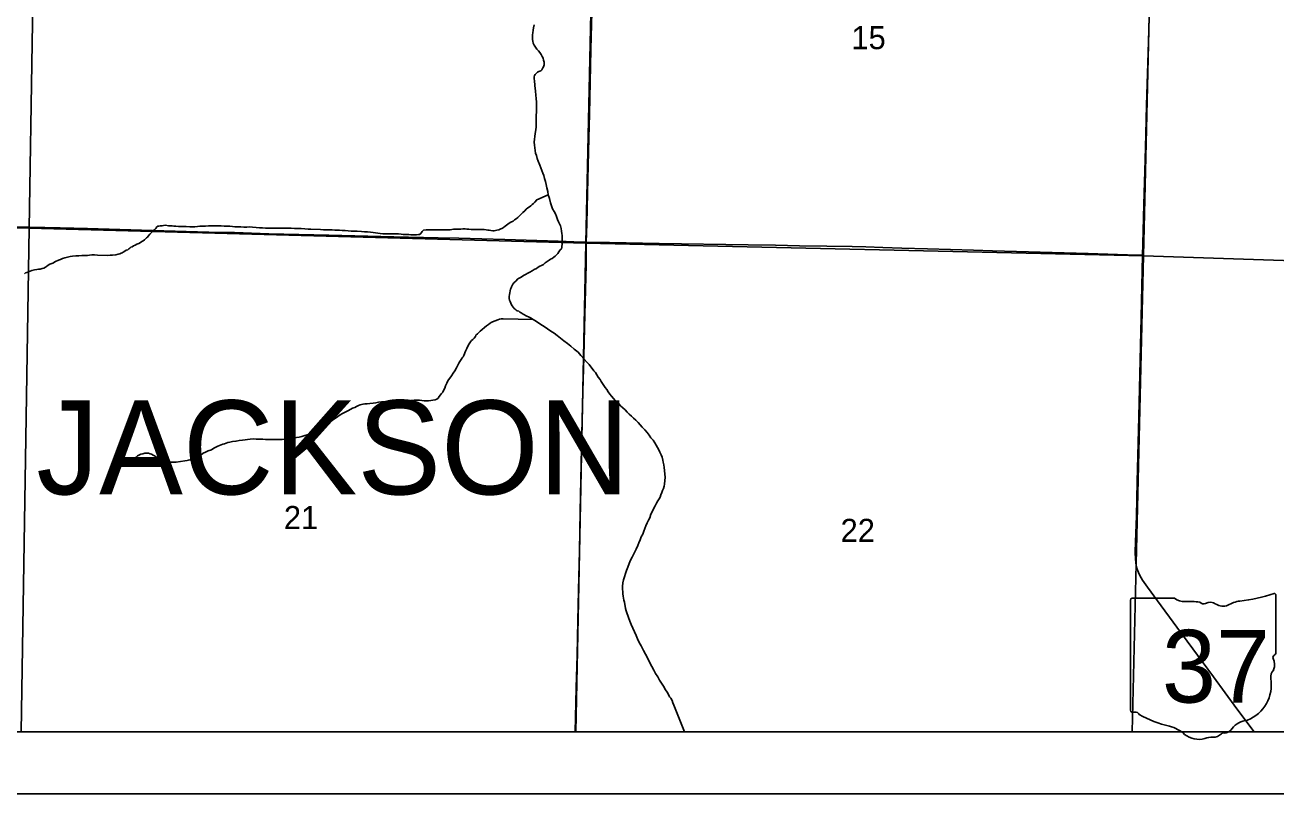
# Model space of a CAD drawing. Extents: x 0 to 68, y 0 to 52.9.
# Drawn here: x 27.932 to 30.122, y 14 to 15.346 of the extents above; entities that cross this region are included whole.
import ezdxf

# ---------------------------------------------------------------- set-up
doc = ezdxf.new("R2010")
doc.units = 0
for name, color, linetype in [('Default', 7, 'Continuous'), ('GM_X_County_Road', 7, 'Continuous'), ('GM_X_Minor_River', 7, 'Continuous'), ('GM_X_State_Route', 7, 'Continuous'), ('GM_X_State_Shield', 7, 'Continuous'), ('GM_X_Township_Road', 7, 'Continuous'), ('GM_X_Township_Text', 7, 'Continuous'), ('SH_Data', 7, 'Continuous')]:
    doc.layers.add(name, color=color, linetype=linetype)

msp = doc.modelspace()

# ---------------------------------------------------------------- linework, layer by layer
at = {"layer": 'Default'}
msp.add_line((24.6206, 14.1085), (31.3735, 14.1085), dxfattribs=at)
for points in [[(26.9703, 15.9867), (27.9547, 15.9605), (27.9386, 14.9903), (26.9579, 15.012)], [(27.9547, 15.9605), (28.9346, 15.9322), (28.9134, 14.9639), (27.9386, 14.9903)], [(28.9346, 15.9322), (29.9124, 15.9054), (29.8898, 14.9418), (28.9134, 14.9639)], [(29.9124, 15.9054), (30.8795, 15.8743), (30.8525, 14.9101), (29.8898, 14.9418)]]:
    msp.add_lwpolyline(points, close=True, dxfattribs=at)
for points in [[(27.925, 14.1085), (27.9386, 14.9903), (28.9134, 14.9639), (28.8959, 14.1085)], [(28.8959, 14.1085), (28.9134, 14.9639), (29.8898, 14.9418), (29.8699, 14.1085)]]:
    msp.add_lwpolyline(points, dxfattribs=at)
at = {"layer": 'GM_X_County_Road'}
for points in [[(28.9142, 14.9658), (28.9152, 14.9981), (28.9166, 15.0521), (28.9189, 15.148), (28.9198, 15.1899), (28.9219, 15.2738), (28.9225, 15.3038), (28.9244, 15.3907), (28.9253, 15.4489)], [(28.8946, 14.1085), (28.8967, 14.186), (28.8981, 14.2429), (28.8993, 14.3029), (28.9008, 14.3568), (28.9025, 14.4257), (28.9035, 14.4947), (28.906, 14.6055), (28.9082, 14.7044), (28.9099, 14.7644), (28.9104, 14.7914), (28.9115, 14.8393), (28.914, 14.9262), (28.9142, 14.9658)]]:
    msp.add_lwpolyline(points, dxfattribs=at)
at = {"layer": 'GM_X_Minor_River'}
for points in [[(28.8268, 15.1781), (28.8268, 15.1829), (28.8268, 15.188), (28.8272, 15.1935), (28.8272, 15.1997), (28.8272, 15.2056), (28.8269, 15.2111), (28.8265, 15.2173), (28.8258, 15.2232), (28.8251, 15.2302), (28.8247, 15.2353), (28.8244, 15.2394), (28.824, 15.2427), (28.8237, 15.246), (28.8237, 15.2489), (28.8233, 15.2511), (28.8233, 15.2529), (28.8233, 15.2551), (28.8237, 15.2573), (28.8248, 15.2595), (28.827, 15.2617), (28.8288, 15.2632), (28.8314, 15.2643), (28.8344, 15.2657), (28.8366, 15.2675), (28.8384, 15.2708), (28.8395, 15.273), (28.8406, 15.276), (28.8406, 15.2782), (28.8403, 15.2807), (28.8395, 15.2844), (28.8388, 15.2877), (28.8373, 15.2906), (28.8355, 15.2943), (28.833, 15.2976), (28.8304, 15.3006), (28.8278, 15.3039), (28.8253, 15.3072), (28.8231, 15.3105), (28.8213, 15.3142), (28.8205, 15.3175), (28.8202, 15.3208), (28.8202, 15.3248), (28.8202, 15.3285), (28.8206, 15.3321), (28.8213, 15.3369), (28.8221, 15.3409), (28.8228, 15.346)], [(28.8212, 14.8306), (28.8165, 14.8332), (28.8128, 14.8354), (28.8102, 14.8365), (28.808, 14.8376), (28.8058, 14.8387), (28.804, 14.8398), (28.8022, 14.8409), (28.8, 14.8424), (28.7978, 14.8435), (28.796, 14.845), (28.7934, 14.8457), (28.7916, 14.8468), (28.7897, 14.8483), (28.7879, 14.8498), (28.7864, 14.852), (28.7846, 14.8542), (28.7832, 14.8564), (28.7821, 14.8593), (28.781, 14.8622), (28.7799, 14.8645), (28.7795, 14.867), (28.7795, 14.8707), (28.7799, 14.874), (28.7803, 14.8773), (28.781, 14.8806), (28.7818, 14.8835), (28.7829, 14.8857), (28.7836, 14.8879), (28.7843, 14.8901), (28.7858, 14.8923), (28.788, 14.8952), (28.791, 14.8978), (28.7946, 14.9018), (28.8001, 14.9047), (28.8042, 14.9073), (28.8152, 14.9135), (28.8196, 14.9157), (28.8233, 14.9178), (28.8269, 14.92), (28.8302, 14.9222), (28.8328, 14.9237), (28.8357, 14.9251), (28.8394, 14.927), (28.842, 14.9295), (28.8457, 14.9321), (28.849, 14.9343), (28.8519, 14.9361), (28.8548, 14.9375), (28.8574, 14.9394), (28.8596, 14.9416), (28.8622, 14.9434), (28.8644, 14.9459), (28.8662, 14.9489), (28.8684, 14.9522), (28.8706, 14.9543), (28.8714, 14.9565), (28.8714, 14.9587), (28.8718, 14.962), (28.8721, 14.9664), (28.8722, 14.9701), (28.8718, 14.9738), (28.8718, 14.9774), (28.8714, 14.9811), (28.8711, 14.9848), (28.87, 14.9895), (28.8689, 14.9943), (28.8675, 14.998), (28.8656, 15.0013), (28.8638, 15.0057), (28.862, 15.0105), (28.8602, 15.0152), (28.858, 15.0193), (28.8554, 15.0241), (28.8536, 15.0292), (28.8514, 15.0347), (28.85, 15.0424), (28.8478, 15.0486), (28.8467, 15.0545), (28.8452, 15.0611), (28.8442, 15.0666), (28.8427, 15.0721), (28.8412, 15.0773), (28.8402, 15.0824), (28.8383, 15.0864), (28.8329, 15.1007), (28.8303, 15.1074), (28.8285, 15.1125), (28.827, 15.1173), (28.8256, 15.1217), (28.8245, 15.1264), (28.8241, 15.1308), (28.8234, 15.1356), (28.8231, 15.1407), (28.8234, 15.1459), (28.8242, 15.151), (28.8249, 15.1561), (28.8257, 15.1627), (28.8264, 15.1679), (28.8268, 15.173), (28.8268, 15.1781)], [(28.8478, 15.0486), (28.8276, 15.0399), (28.8239, 15.0359), (28.8217, 15.0337), (28.8195, 15.0319), (28.8169, 15.0297), (28.8147, 15.0278), (28.8122, 15.0257), (28.8092, 15.0235), (28.8066, 15.0209), (28.8033, 15.0176), (28.8004, 15.0147), (28.7975, 15.0118), (28.7945, 15.0088), (28.7916, 15.0067), (28.7886, 15.0048), (28.7861, 15.0026), (28.7824, 15.0008), (28.7795, 14.999), (28.7721, 14.9939), (28.7692, 14.9917), (28.7673, 14.9906), (28.7637, 14.9888), (28.7611, 14.9877), (28.7578, 14.987), (28.7552, 14.9862), (28.7527, 14.9859), (28.7505, 14.9859), (28.7472, 14.9863), (28.7442, 14.9866), (28.7417, 14.987), (28.7387, 14.9874), (28.7354, 14.9878), (28.7321, 14.9882), (28.7285, 14.9882), (28.7241, 14.9882), (28.72, 14.9882), (28.716, 14.9882), (28.7127, 14.9882), (28.7087, 14.9886), (28.7054, 14.9886), (28.7021, 14.989), (28.6984, 14.989), (28.6947, 14.9886), (28.6907, 14.9887), (28.6867, 14.9883), (28.6819, 14.9883), (28.679, 14.988), (28.6757, 14.9876), (28.6727, 14.9872), (28.6698, 14.9873), (28.6669, 14.9873), (28.6636, 14.9873), (28.6606, 14.9873), (28.6581, 14.9873), (28.6551, 14.9877), (28.6526, 14.9877), (28.6504, 14.9873), (28.6478, 14.9873), (28.646, 14.9873), (28.6441, 14.9873), (28.6419, 14.9873), (28.6397, 14.9873), (28.6379, 14.9874), (28.6361, 14.9874), (28.6342, 14.9874), (28.6295, 14.987), (28.6269, 14.9845), (28.6247, 14.9812), (28.6225, 14.9793), (28.6206, 14.979), (28.617, 14.9786), (28.6133, 14.9786), (28.6104, 14.9786), (28.6071, 14.9787), (28.6038, 14.979), (28.6001, 14.979), (28.5968, 14.9794), (28.5935, 14.9794), (28.5899, 14.9798), (28.5855, 14.9802), (28.5811, 14.9806), (28.5767, 14.9806), (28.5712, 14.9806), (28.5664, 14.9806), (28.5624, 14.9806), (28.558, 14.9806), (28.5536, 14.981), (28.5495, 14.9814), (28.5451, 14.9822), (28.5411, 14.9829), (28.5363, 14.9836), (28.5312, 14.984), (28.5257, 14.984), (28.5206, 14.9844), (28.5132, 14.9848), (28.5081, 14.9848)], [(28.5081, 14.9848), (28.5026, 14.9852), (28.4971, 14.9856), (28.492, 14.9864), (28.4868, 14.9864), (28.4821, 14.9868), (28.478, 14.9868), (28.474, 14.9868), (28.4696, 14.9872), (28.4656, 14.9872), (28.4593, 14.9876), (28.4542, 14.9876), (28.4491, 14.988), (28.4322, 14.9887), (28.4271, 14.9888), (28.4216, 14.9891), (28.4153, 14.9895), (28.4095, 14.9899), (28.4036, 14.9899), (28.3977, 14.9903), (28.39, 14.9904), (28.3842, 14.9904), (28.379, 14.9904), (28.3735, 14.9904), (28.368, 14.9901), (28.3629, 14.9901), (28.3578, 14.9901), (28.3526, 14.9905), (28.3475, 14.9909), (28.342, 14.9912), (28.3365, 14.9916), (28.3299, 14.992), (28.3248, 14.9924), (28.3197, 14.992), (28.3145, 14.9921), (28.3094, 14.9924), (28.3039, 14.9928), (28.2991, 14.9928), (28.2947, 14.9932), (28.29, 14.9936), (28.2852, 14.9936), (28.2801, 14.994), (28.2749, 14.9944), (28.2687, 14.9944), (28.2636, 14.9944), (28.2581, 14.9944), (28.2529, 14.9945), (28.2474, 14.9941), (28.2427, 14.9938), (28.2379, 14.9938), (28.2335, 14.9931), (28.2291, 14.9927), (28.2243, 14.9927), (28.2199, 14.9927), (28.2137, 14.9931), (28.2093, 14.9931), (28.2045, 14.9935), (28.2001, 14.9935), (28.1957, 14.9939), (28.1921, 14.9939), (28.1891, 14.9943), (28.1858, 14.9947), (28.1829, 14.9947), (28.1774, 14.9954), (28.1741, 14.9951), (28.1719, 14.9947), (28.1697, 14.9944), (28.1679, 14.9944), (28.166, 14.994), (28.1638, 14.9936), (28.162, 14.9918), (28.1605, 14.99), (28.1587, 14.9882), (28.1565, 14.9863), (28.1543, 14.9841), (28.1524, 14.9819), (28.1502, 14.9798), (28.1473, 14.9765), (28.1462, 14.9746), (28.144, 14.9732), (28.1407, 14.9699), (28.1385, 14.9684), (28.1363, 14.967), (28.1337, 14.9655), (28.1308, 14.9637), (28.1275, 14.9622), (28.1242, 14.9608), (28.1216, 14.9593), (28.1194, 14.9579), (28.1168, 14.9568), (28.115, 14.9553), (28.1131, 14.9542), (28.1113, 14.9527), (28.1087, 14.9517), (28.1062, 14.9502), (28.1036, 14.9484), (28.1018, 14.9473), (28.0999, 14.9466), (28.0977, 14.9455), (28.0948, 14.9447), (28.0907, 14.9436)], [(28.0907, 14.9436), (28.0849, 14.9433), (28.0805, 14.9429), (28.0757, 14.9426), (28.0585, 14.943), (28.0533, 14.9438), (28.0486, 14.9438), (28.0442, 14.9431), (28.0409, 14.9427), (28.0372, 14.9424), (28.0313, 14.9424), (28.0258, 14.942), (28.0203, 14.9417), (28.0148, 14.9413), (28.0104, 14.9406), (28.0057, 14.9395), (28.0013, 14.9384), (27.9972, 14.937), (27.9936, 14.9355), (27.9899, 14.9341), (27.9851, 14.9319), (27.98, 14.9293), (27.9748, 14.9275), (27.9719, 14.9257), (27.969, 14.9231), (27.9671, 14.922), (27.9642, 14.9202), (27.9613, 14.9195), (27.9583, 14.9188), (27.9554, 14.9184), (27.9521, 14.9177), (27.9484, 14.9173), (27.9437, 14.9163), (27.9403, 14.9152), (27.9378, 14.9141), (27.9348, 14.913), (27.9326, 14.9119), (27.9304, 14.9104)], [(28.8212, 14.8306), (28.7688, 14.8319), (28.7651, 14.8315), (28.7622, 14.8311), (28.7593, 14.8301), (28.7501, 14.8261), (28.7479, 14.825), (28.7457, 14.8242), (28.7431, 14.822), (28.7398, 14.8195), (28.7361, 14.8162), (28.7321, 14.8129), (28.7284, 14.81), (28.7258, 14.8074), (28.7236, 14.8056), (28.7211, 14.803), (28.72, 14.8009), (28.7181, 14.7979), (28.7159, 14.7957), (28.7133, 14.7935), (28.7115, 14.7913), (28.7093, 14.7877), (28.7071, 14.784), (28.7052, 14.7796), (28.703, 14.7752), (28.7016, 14.7723), (28.7008, 14.7701), (28.6997, 14.7676), (28.6986, 14.7654), (28.6971, 14.7635), (28.6953, 14.7602), (28.6927, 14.7569), (28.6909, 14.754), (28.6894, 14.7507), (28.6872, 14.7456), (28.6842, 14.7408), (28.6809, 14.7365), (28.678, 14.7321), (28.6754, 14.728), (28.6732, 14.7251), (28.6714, 14.7222), (28.6699, 14.7189), (28.668, 14.7141), (28.6666, 14.7105), (28.6647, 14.7072), (28.6629, 14.7035), (28.6607, 14.701), (28.6588, 14.6984), (28.6566, 14.6958), (28.6548, 14.6929), (28.6526, 14.6911), (28.6497, 14.69), (28.6379, 14.6882), (28.6343, 14.6882), (28.6302, 14.6882), (28.6262, 14.6886), (28.6222, 14.689), (28.6178, 14.6894), (28.613, 14.689), (28.6075, 14.6887), (28.6016, 14.6883), (28.5939, 14.6883), (28.5892, 14.6884), (28.5844, 14.6884), (28.5796, 14.6884), (28.5749, 14.688), (28.5705, 14.6877), (28.5661, 14.6873), (28.5609, 14.6866), (28.5558, 14.6863), (28.5507, 14.6855), (28.5459, 14.6848), (28.5411, 14.6841), (28.5352, 14.6834), (28.5308, 14.683), (28.5268, 14.6827), (28.5235, 14.6823), (28.5209, 14.6816), (28.5184, 14.6809), (28.5154, 14.6798), (28.5121, 14.6783), (28.5088, 14.6765), (28.5052, 14.6751), (28.5019, 14.6736), (28.4967, 14.6707), (28.4923, 14.6681), (28.4875, 14.666), (28.4835, 14.6634), (28.4795, 14.6608), (28.4751, 14.6579), (28.4706, 14.655), (28.467, 14.6517), (28.4633, 14.6488), (28.4593, 14.6466), (28.4556, 14.6444), (28.4523, 14.6415), (28.4482, 14.6401), (28.4453, 14.6382), (28.4427, 14.6364), (28.4394, 14.6346), (28.4354, 14.6328)], [(28.9796, 14.3748), (28.9811, 14.3803), (28.9829, 14.3857), (28.9848, 14.3909), (28.987, 14.3967), (28.9896, 14.4033), (28.9918, 14.4092), (28.9948, 14.4147), (28.997, 14.4194), (28.9992, 14.4238), (29.0018, 14.4286), (29.0047, 14.4348), (29.0065, 14.4396), (29.0084, 14.4447), (29.0106, 14.4498), (29.0132, 14.4549), (29.015, 14.4601), (29.0169, 14.4648), (29.0187, 14.4696), (29.0209, 14.4743), (29.0231, 14.4791), (29.0254, 14.4835), (29.0272, 14.4897), (29.0301, 14.4948), (29.0327, 14.5), (29.0349, 14.5044), (29.0375, 14.5091), (29.0397, 14.5131), (29.0416, 14.5168), (29.0434, 14.5197), (29.0449, 14.5238), (29.0464, 14.5274), (29.0478, 14.5311), (29.0493, 14.5344), (29.0508, 14.5388), (29.0515, 14.5421), (29.0523, 14.5545), (29.0519, 14.56), (29.0512, 14.5663), (29.0505, 14.5714), (29.0498, 14.5762), (29.0491, 14.5806), (29.0483, 14.5842), (29.0472, 14.5894), (29.0451, 14.5938), (29.0432, 14.5982), (29.0414, 14.6026), (29.0392, 14.6066), (29.0367, 14.6103), (29.0341, 14.6147), (29.0312, 14.6191), (29.0275, 14.6235), (29.0246, 14.6279), (29.0206, 14.6324), (29.0169, 14.6371), (29.0122, 14.6423), (29.0089, 14.6463), (29.0052, 14.6504), (29.0012, 14.654), (28.9972, 14.6577), (28.9935, 14.661), (28.9895, 14.6647), (28.9858, 14.6684), (28.9822, 14.6721), (28.9781, 14.6761), (28.9741, 14.6794), (28.9705, 14.6842), (28.965, 14.6886), (28.9617, 14.6923), (28.9584, 14.6963), (28.9555, 14.7), (28.9526, 14.7037), (28.95, 14.7077), (28.9474, 14.7114), (28.9449, 14.7147), (28.9427, 14.7184), (28.9405, 14.7217), (28.9383, 14.7254), (28.935, 14.7298), (28.9325, 14.7338), (28.9303, 14.7375), (28.9277, 14.7408), (28.9248, 14.7445), (28.9222, 14.7478), (28.9193, 14.7515), (28.916, 14.7555), (28.9047, 14.7676), (28.8999, 14.7735), (28.893, 14.7787), (28.8875, 14.7838), (28.8813, 14.7882), (28.875, 14.7934), (28.8692, 14.7978), (28.8633, 14.8022), (28.8578, 14.8063), (28.852, 14.8103), (28.8461, 14.814), (28.8403, 14.8181), (28.8348, 14.8218), (28.8271, 14.8269), (28.8212, 14.8306)], [(28.4354, 14.6328), (28.431, 14.6306), (28.4163, 14.6259), (28.4115, 14.6248), (28.4071, 14.6241), (28.4016, 14.623), (28.3969, 14.6219), (28.3917, 14.6212), (28.3866, 14.6208), (28.3815, 14.6205), (28.3767, 14.6205), (28.3719, 14.6205), (28.3675, 14.6205), (28.3639, 14.6205), (28.3609, 14.6205), (28.358, 14.6205), (28.3558, 14.6206), (28.3525, 14.6206), (28.3477, 14.6209), (28.3419, 14.6213), (28.336, 14.6213), (28.3309, 14.6214), (28.3257, 14.621), (28.3213, 14.6207), (28.3169, 14.6199), (28.3122, 14.6192), (28.3067, 14.6185), (28.3012, 14.6178), (28.2946, 14.6167), (28.2902, 14.616), (28.2865, 14.6149), (28.2836, 14.6138), (28.2806, 14.6131), (28.2777, 14.612), (28.2747, 14.6109), (28.2722, 14.6098), (28.2692, 14.6087), (28.2659, 14.6073), (28.2623, 14.6051), (28.2579, 14.6025), (28.252, 14.6007), (28.2476, 14.5985), (28.2435, 14.5963), (28.2399, 14.5938), (28.2358, 14.592), (28.2322, 14.5898), (28.2285, 14.588), (28.2245, 14.5861), (28.2208, 14.5847), (28.2175, 14.5843), (28.2153, 14.5836), (28.2112, 14.5829), (28.1962, 14.5807), (28.1914, 14.5808), (28.187, 14.5808), (28.1834, 14.5808), (28.1804, 14.5815), (28.1768, 14.5823), (28.1735, 14.5834), (28.1702, 14.5849), (28.1665, 14.5874), (28.1618, 14.5896), (28.1585, 14.5919), (28.1559, 14.5933), (28.153, 14.5948), (28.1504, 14.5955), (28.1475, 14.5963), (28.1442, 14.5963), (28.1412, 14.5963), (28.1379, 14.5956), (28.1346, 14.5945), (28.1317, 14.5938), (28.1284, 14.5919), (28.1266, 14.5901), (28.1247, 14.5876), (28.1229, 14.5854), (28.1214, 14.5832), (28.1203, 14.581), (28.1188, 14.5784), (28.1174, 14.5766)], [(29.0862, 14.1085), (29.0675, 14.1556), (29.066, 14.1596), (29.0645, 14.1637), (29.0623, 14.1674), (29.0602, 14.1703), (29.0583, 14.174), (29.0558, 14.1784), (29.0532, 14.1824), (29.0492, 14.1887), (29.0459, 14.1942), (29.0426, 14.1993), (29.0393, 14.2048), (29.0357, 14.2107), (29.0324, 14.2166), (29.0291, 14.2232), (29.0255, 14.2298), (29.0218, 14.2371), (29.0178, 14.2445), (29.0142, 14.2511), (29.0105, 14.2592), (29.0069, 14.2654), (29.0039, 14.2713), (29.0014, 14.2775), (28.9985, 14.2838), (28.9955, 14.29), (28.993, 14.2966), (28.9904, 14.3025), (28.9853, 14.3168), (28.9843, 14.3205), (28.9832, 14.3249), (28.9824, 14.3286), (28.9817, 14.3319), (28.981, 14.3355), (28.9803, 14.3392), (28.9795, 14.3429), (28.9788, 14.3465), (28.9785, 14.3502), (28.9781, 14.3539), (28.9777, 14.3586), (28.9778, 14.3634), (28.9785, 14.3696), (28.9796, 14.3748)]]:
    msp.add_lwpolyline(points, dxfattribs=at)
at = {"layer": 'GM_X_State_Route'}
msp.add_lwpolyline([(29.9008, 15.4037), (29.8985, 15.3167), (29.8952, 15.2058), (29.8942, 15.1548), (29.8926, 15.1099), (29.8906, 15.0319), (29.8885, 14.963), (29.8881, 14.9432), (29.8856, 14.834), (29.8815, 14.6601), (29.879, 14.5462), (29.8776, 14.4862), (29.8761, 14.4413), (29.8756, 14.4233), (29.8758, 14.4112), (29.8763, 14.4052), (29.8773, 14.3992), (29.8788, 14.3933), (29.881, 14.3877), (29.8837, 14.3822), (29.8883, 14.3744), (29.8968, 14.362), (29.9146, 14.3378), (29.9484, 14.2919), (30.0125, 14.205), (30.0531, 14.1493), (30.0835, 14.1085)], dxfattribs=at)
at = {"layer": 'GM_X_State_Shield'}
for p, q in [((30.1217, 14.2466), (30.1217, 14.3475)), ((29.8673, 14.3394), (29.8673, 14.1464)), ((29.9443, 14.3428), (29.8698, 14.3428)), ((30.1217, 14.2466), (30.1217, 14.2466))]:
    msp.add_line(p, q, dxfattribs=at)
for centre, radius, start, end in [((30.0311, 14.606), 0.2697, 275.8445, 288.9065), ((30.1189, 14.348), 0.00283, 351.8621, 97.738), ((29.8702, 14.3398), 0.00295, 98.1301, 188.1301), ((29.9621, 14.3652), 0.0286, 231.6195, 271.1119), ((29.9715, 14.2344), 0.1026, 80.4867, 94.9883), ((29.9948, 14.3408), 0.00825, 219.7921, 297.1024), ((30.0069, 14.3185), 0.0171, 54.4667, 119.1411), ((30.0291, 14.3491), 0.0206, 233.8562, 294.8282), ((30.0655, 14.2838), 0.0543, 97.3462, 120.7689), ((30.121, 14.2391), 0.00438, 107.944, 210.337), ((30.1187, 14.2462), 0.00303, 289.6038, 7.7341), ((30.1318, 14.2043), 0.0191, 136.8065, 186.9296), ((30.0931, 14.2264), 0.0263, 340.033, 23.6496), ((30.0462, 14.1914), 0.0675, 292.3089, 8.9858), ((29.8703, 14.146), 0.00297, 171.9584, 258.3066), ((29.8707, 14.1657), 0.0227, 267.339, 280.6039), ((29.8754, 14.1352), 0.00818, 29.7484, 93.2717), ((29.9786, 14.3087), 0.1948, 240.4129, 257.1985), ((30.0746, 14.0922), 0.037, 94.4031, 142.5768), ((29.9206, 14.0596), 0.0609, 47.1842, 75.836), ((30.0303, 14.1011), 0.0058, 65.7517, 132.6484), ((30.0278, 14.1277), 0.0218, 282.8732, 323.2771), ((29.9865, 14.1343), 0.0387, 230.7004, 286.2918), ((30.0088, 14.0675), 0.0318, 85.6951, 111.2099), ((30.0116, 14.1198), 0.0206, 268.777, 315.5493)]:
    msp.add_arc(centre, radius, start, end, dxfattribs=at)
at = {"layer": 'GM_X_Township_Road'}
for points in [[(27.4486, 15.002), (27.5492, 14.9999), (27.5852, 14.9994), (27.6601, 14.998), (27.7291, 14.9968), (27.819, 14.9948), (27.8849, 14.9935), (27.9928, 14.9907), (28.0408, 14.99), (28.1546, 14.9865), (28.2535, 14.9836), (28.2835, 14.9827), (28.2985, 14.9826), (28.3584, 14.9807), (28.4633, 14.9778), (28.5771, 14.9751), (28.6551, 14.9737), (28.691, 14.973), (28.7719, 14.9704), (28.8648, 14.9675), (28.9067, 14.9659), (28.9142, 14.9658)], [(28.9142, 14.9658), (28.9547, 14.9654), (29.0416, 14.9637), (29.1975, 14.9613), (29.2454, 14.9604), (29.2874, 14.9597), (29.3354, 14.9589), (29.38, 14.9581), (29.4037, 14.9574), (29.4336, 14.9566), (29.4665, 14.9556), (29.5115, 14.9543), (29.5923, 14.9517), (29.6253, 14.9509), (29.7931, 14.9458), (29.862, 14.9434), (29.8829, 14.9432), (29.8881, 14.9432)]]:
    msp.add_lwpolyline(points, dxfattribs=at)
at = {"layer": 'SH_Data'}
msp.add_line((24.5015, 14), (31.5015, 14), dxfattribs=at)

# ---------------------------------------------------------------- texts
at = {"layer": 'Default'}
for s, p in [('15', (29.3785, 15.3036)), ('21', (28.3848, 14.4637)), ('22', (29.3596, 14.4412))]:
    msp.add_text(s, height=0.04038, rotation=0, dxfattribs=at).set_placement(p)
at = {"layer": 'GM_X_State_Shield'}
msp.add_text('37', height=0.12718, dxfattribs=at).set_placement((29.9222, 14.16))
at = {"layer": 'GM_X_Township_Text'}
msp.add_text('JACKSON', height=0.16444, rotation=0, dxfattribs=at).set_placement((27.9513, 14.5244))

doc.saveas('drawing.dxf')
